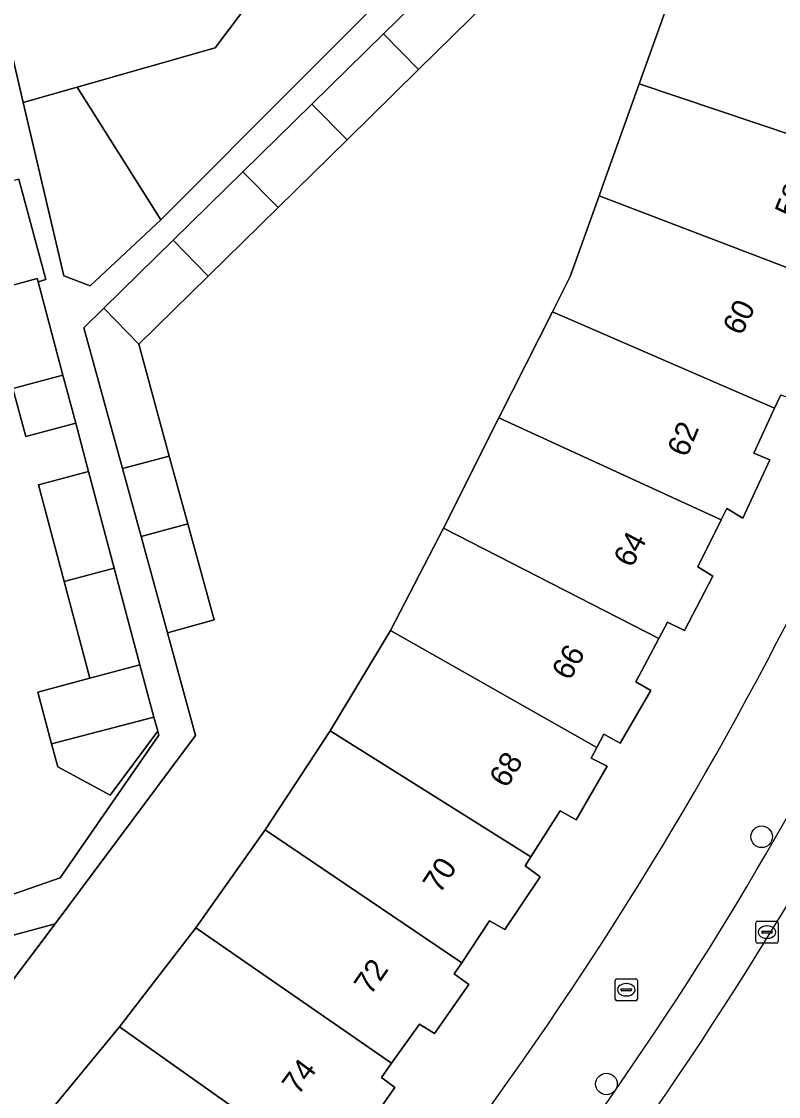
# Model space of a CAD drawing. Extents: x 162542 to 163147, y 380779 to 381521.
# Drawn here: x 163027.86 to 163062.13, y 380958.83 to 381007.5 of the extents above; entities that cross this region are included whole.
import ezdxf

# ---------------------------------------------------------------- set-up
doc = ezdxf.new("R2010")
doc.units = 0
for name, color, linetype in [('IMGEO_Boom', 7, 'Continuous'), ('IMGEO_Brandkraan', 7, 'Continuous'), ('IMGEO_Erf', 7, 'Continuous'), ('IMGEO_Kolk', 7, 'Continuous'), ('IMGEO_Pand', 7, 'Continuous'), ('IMGEO_Pand_nummerreeks', 7, 'Continuous'), ('IMGEO_Parkeervlak_open', 7, 'Continuous'), ('IMGEO_Rijbaan_lokaal_open', 7, 'Continuous'), ('IMGEO_Voetpad_open', 7, 'Continuous')]:
    doc.layers.add(name, color=color, linetype=linetype)

msp = doc.modelspace()

# ---------------------------------------------------------------- linework, layer by layer
at = {"layer": 'IMGEO_Boom'}
for centre in [(163061.371, 380970.587), (163054.343, 380959.393)]:
    msp.add_circle(centre, 0.489, dxfattribs=at)
at = {"layer": 'IMGEO_Brandkraan'}
for p, q in [((163054.741, 380963.234), (163054.741, 380964.086)), ((163054.816, 380964.16), (163055.668, 380964.16)), ((163055.742, 380964.086), (163055.742, 380963.234)), ((163055, 380963.654), (163055, 380963.666)), ((163055.438, 380963.617), (163055.04, 380963.617)), ((163055.043, 380963.703), (163055.441, 380963.703)), ((163055.229, 380963.94), (163055.254, 380963.94)), ((163055.484, 380963.666), (163055.484, 380963.654)), ((163055.668, 380963.16), (163054.816, 380963.16)), ((163055.252, 380963.38), (163055.227, 380963.38))]:
    msp.add_line(p, q, dxfattribs=at)
for points in [[(163054.741, 380963.234), (163054.741, 380964.086)], [(163054.816, 380964.16), (163055.668, 380964.16)], [(163055.742, 380964.086), (163055.742, 380963.234)], [(163055.668, 380963.16), (163054.816, 380963.16)]]:
    msp.add_lwpolyline(points, dxfattribs=at)
for centre, radius, start, end in [((163054.818, 380964.084), 0.0765, 91.552, 178.448), ((163054.818, 380964.084), 0.0765, 91.552, 178.448), ((163055.666, 380964.084), 0.0765, 1.552, 88.448), ((163055.666, 380964.084), 0.0765, 1.552, 88.448), ((163055.04, 380963.663), 0.0403, 85.8775, 175.7526), ((163055.037, 380963.653), 0.0366, 178.938, 274.7102), ((163055.441, 380963.66), 0.043, 264.8664, 352.4533), ((163055.445, 380963.665), 0.0386, 1.7309, 96.639), ((163054.818, 380963.236), 0.0765, 181.552, 268.448), ((163054.818, 380963.236), 0.0765, 181.552, 268.448), ((163055.666, 380963.236), 0.0765, 271.552, 358.448), ((163055.666, 380963.236), 0.0765, 271.552, 358.448)]:
    msp.add_arc(centre, radius, start, end, dxfattribs=at)
for centre, major_axis, ratio, start_param, end_param in [((163055.228, 380963.66), (-0.387, 0.002), 0.722429, 4.712389, 7.853982), ((163055.253, 380963.66), (-0.39, 0.002), 0.717154, 1.570796, 4.712389)]:
    msp.add_ellipse(centre, major_axis=major_axis, ratio=ratio, start_param=start_param, end_param=end_param, dxfattribs=at)
at = {"layer": 'IMGEO_Erf'}
for points in [[(163037.922, 381008.027), (163036.632, 381006.313), (163030.38, 381004.532), (163034.174, 380998.521), (163046.868, 381011.259)], [(163025.524, 380953.976), (163028.918, 380957.88), (163032.299, 380961.988), (163035.748, 380966.461), (163038.892, 380970.894), (163041.833, 380975.39), (163044.567, 380979.93), (163046.968, 380984.559), (163049.479, 380989.554), (163051.898, 380994.361), (163052.701, 380995.955), (163054.01, 380999.613), (163054.149, 381000), (163055.826, 381004.685), (163057.81, 381010.232)], [(163048.975, 381008.405), (163045.839, 381005.327), (163042.601, 381002.147), (163039.478, 380999.081), (163036.317, 380995.978), (163033.168, 380992.886), (163034.555, 380987.828), (163035.398, 380984.754), (163036.59, 380980.407), (163034.474, 380979.827), (163035.747, 380975.173), (163029.387, 380966.638), (163025.146, 380961.029)], [(163022.75, 380966.347), (163029.615, 380968.727), (163034.08, 380975.183), (163034.029, 380975.372), (163031.877, 380972.476), (163029.505, 380973.751), (163029.226, 380974.797), (163028.6, 380977.139), (163030.962, 380977.774), (163029.799, 380982.146), (163028.636, 380986.52), (163030.9, 380987.121), (163030.318, 380989.308), (163028.055, 380988.706), (163027.473, 380990.892)], [(163062.233, 380990.601), (163061.955, 380989.995), (163061.019, 380987.958), (163061.737, 380987.654), (163060.515, 380985.021), (163059.787, 380985.445), (163059.536, 380984.936), (163058.485, 380982.803), (163059.162, 380982.389), (163057.879, 380979.926), (163057.103, 380980.3), (163056.714, 380979.566), (163055.679, 380977.609), (163056.347, 380977.215), (163054.965, 380974.823), (163054.228, 380975.237), (163053.908, 380974.632), (163053.653, 380974.151), (163054.38, 380973.786), (163052.969, 380971.355), (163052.242, 380971.768), (163050.927, 380969.676), (163050.67, 380969.268), (163051.347, 380968.774), (163049.745, 380966.394), (163049.047, 380966.777), (163047.79, 380964.881), (163047.456, 380964.377), (163048.113, 380963.903), (163046.553, 380961.682), (163045.876, 380962.106), (163044.617, 380960.336), (163044.154, 380959.686), (163044.771, 380959.232), (163043.1, 380956.872)]]:
    msp.add_lwpolyline(points, dxfattribs=at)
for centre, radius, start, end in [((162910.283, 381058.618), 171.214, 324.70076, 335.01574), ((162904.815, 381062.142), 177.714, 317.02182, 324.79208)]:
    msp.add_arc(centre, radius, start, end, dxfattribs=at)
at = {"layer": 'IMGEO_Kolk'}
for p, q in [((163061.112, 380965.843), (163061.112, 380966.695)), ((163061.187, 380966.769), (163062.039, 380966.769)), ((163061.6, 380966.549), (163061.625, 380966.549)), ((163062.113, 380966.695), (163062.113, 380965.843)), ((163061.371, 380966.263), (163061.371, 380966.275)), ((163061.809, 380966.226), (163061.411, 380966.226)), ((163061.414, 380966.312), (163061.812, 380966.312)), ((163061.623, 380965.989), (163061.598, 380965.989)), ((163061.855, 380966.275), (163061.855, 380966.263)), ((163062.039, 380965.769), (163061.187, 380965.769))]:
    msp.add_line(p, q, dxfattribs=at)
for points in [[(163061.112, 380965.843), (163061.112, 380966.695)], [(163061.187, 380966.769), (163062.039, 380966.769)], [(163062.113, 380966.695), (163062.113, 380965.843)], [(163062.039, 380965.769), (163061.187, 380965.769)]]:
    msp.add_lwpolyline(points, dxfattribs=at)
for centre, radius, start, end in [((163061.189, 380966.693), 0.0765, 91.552, 178.448), ((163061.189, 380966.693), 0.0765, 91.552, 178.448), ((163062.037, 380966.693), 0.0765, 1.552, 88.448), ((163062.037, 380966.693), 0.0765, 1.552, 88.448), ((163061.411, 380966.272), 0.0403, 85.8775, 175.7526), ((163061.408, 380966.262), 0.0366, 178.938, 274.7102), ((163061.812, 380966.269), 0.043, 264.8664, 352.4533), ((163061.816, 380966.274), 0.0386, 1.7309, 96.639), ((163061.189, 380965.845), 0.0765, 181.552, 268.448), ((163061.189, 380965.845), 0.0765, 181.552, 268.448), ((163062.037, 380965.845), 0.0765, 271.552, 358.448), ((163062.037, 380965.845), 0.0765, 271.552, 358.448)]:
    msp.add_arc(centre, radius, start, end, dxfattribs=at)
for centre, major_axis, ratio, start_param, end_param in [((163061.599, 380966.269), (-0.387, 0.002), 0.722429, 4.712389, 7.853982), ((163061.624, 380966.269), (-0.39, 0.002), 0.717154, 1.570796, 4.712389)]:
    msp.add_ellipse(centre, major_axis=major_axis, ratio=ratio, start_param=start_param, end_param=end_param, dxfattribs=at)
at = {"layer": 'IMGEO_Pand'}
for points in [[(163031.35, 381011.388), (163027.075, 381008.687), (163026.84, 381008.539), (163027.94, 381003.837), (163030.38, 381004.532), (163036.632, 381006.313), (163037.922, 381008.027), (163035.258, 381011.012), (163033.27, 381009.237)], [(163048.975, 381008.405), (163047.385, 381010.024), (163044.25, 381006.946), (163045.839, 381005.327)], [(163055.826, 381004.685), (163066.554, 381001.07), (163066.867, 381001.922), (163067.682, 381001.622), (163068.668, 381004.305), (163067.8, 381004.624), (163068.518, 381006.576), (163057.81, 381010.232)], [(163045.839, 381005.327), (163044.25, 381006.946), (163041.011, 381003.766), (163042.601, 381002.147)], [(163030.38, 381004.532), (163027.94, 381003.837), (163029.775, 380995.989), (163030.972, 380995.529), (163034.174, 380998.521)], [(163064.442, 380995.619), (163064.6, 380995.997), (163065.317, 380995.743), (163066.431, 380998.356), (163065.623, 380998.68), (163066.16, 381000), (163066.554, 381001.07), (163055.826, 381004.685), (163054.149, 381000), (163054.01, 380999.613)], [(163042.601, 381002.147), (163041.011, 381003.766), (163037.888, 381000.699), (163039.478, 380999.081)], [(163039.478, 380999.081), (163037.888, 381000.699), (163034.728, 380997.597), (163036.317, 380995.978)], [(163027.74, 381000.363), (163025.483, 380999.755), (163026.67, 380995.354), (163028.576, 380995.861), (163028.612, 380995.719), (163028.967, 380995.814)], [(163061.955, 380989.995), (163062.233, 380990.601), (163062.941, 380990.336), (163064.163, 380992.93), (163063.446, 380993.244), (163064.442, 380995.619), (163054.01, 380999.613), (163052.701, 380995.955), (163051.898, 380994.361), (163061.711, 380990.095)], [(163036.317, 380995.978), (163034.728, 380997.597), (163031.592, 380994.529), (163033.168, 380992.886)], [(163028.612, 380995.719), (163028.576, 380995.861), (163026.67, 380995.354), (163026.312, 380995.259), (163027.473, 380990.892), (163029.736, 380991.494)], [(163033.168, 380992.886), (163031.592, 380994.529), (163030.689, 380993.632), (163032.436, 380987.262), (163034.555, 380987.828)], [(163061.955, 380989.995), (163061.711, 380990.095), (163051.898, 380994.361), (163049.479, 380989.554), (163059.536, 380984.936), (163059.787, 380985.445), (163060.515, 380985.021), (163061.737, 380987.654), (163061.019, 380987.958)], [(163029.736, 380991.494), (163027.473, 380990.892), (163028.055, 380988.706), (163030.318, 380989.308)], [(163056.714, 380979.566), (163057.103, 380980.3), (163057.879, 380979.926), (163059.162, 380982.389), (163058.485, 380982.803), (163059.536, 380984.936), (163049.479, 380989.554), (163046.968, 380984.559)], [(163034.555, 380987.828), (163032.436, 380987.262), (163033.279, 380984.186), (163035.398, 380984.754)], [(163030.9, 380987.121), (163028.636, 380986.52), (163029.799, 380982.146), (163032.063, 380982.747)], [(163035.398, 380984.754), (163033.279, 380984.186), (163034.474, 380979.827), (163036.59, 380980.407)], [(163044.567, 380979.93), (163053.908, 380974.632), (163054.228, 380975.237), (163054.965, 380974.823), (163056.347, 380977.215), (163055.679, 380977.609), (163056.714, 380979.566), (163046.968, 380984.559)], [(163032.063, 380982.747), (163029.799, 380982.146), (163030.962, 380977.774), (163033.226, 380978.376)], [(163041.833, 380975.39), (163050.927, 380969.676), (163052.242, 380971.768), (163052.969, 380971.355), (163054.38, 380973.786), (163053.653, 380974.151), (163053.908, 380974.632), (163044.567, 380979.93)], [(163033.226, 380978.376), (163030.962, 380977.774), (163028.6, 380977.139), (163029.226, 380974.797), (163033.861, 380976.001)], [(163034.029, 380975.372), (163033.861, 380976.001), (163029.226, 380974.797), (163029.505, 380973.751), (163031.877, 380972.476)], [(163038.892, 380970.894), (163047.79, 380964.881), (163049.047, 380966.777), (163049.745, 380966.394), (163051.347, 380968.774), (163050.67, 380969.268), (163050.927, 380969.676), (163041.833, 380975.39)], [(163035.748, 380966.461), (163044.617, 380960.336), (163045.876, 380962.106), (163046.553, 380961.682), (163048.113, 380963.903), (163047.456, 380964.377), (163047.79, 380964.881), (163038.892, 380970.894)], [(163024.914, 380960.967), (163025.146, 380961.029), (163029.387, 380966.638), (163023.794, 380965.142)], [(163032.299, 380961.988), (163041.191, 380955.689), (163042.513, 380957.396), (163043.1, 380956.872), (163044.771, 380959.232), (163044.154, 380959.686), (163044.617, 380960.336), (163035.748, 380966.461)], [(163028.918, 380957.88), (163037.57, 380951.213), (163038.872, 380952.817), (163039.429, 380952.354), (163041.26, 380954.553), (163040.693, 380955.046), (163041.191, 380955.689), (163032.299, 380961.988)]]:
    msp.add_lwpolyline(points, close=True, dxfattribs=at)
at = {"layer": 'IMGEO_Parkeervlak_open'}
for centre, radius, start, end in [((162907.981, 381058.987), 177.596, 328.25182, 336.7357), ((162918.247, 381053.869), 168.154, 327.88541, 336.96482), ((162909.375, 381059.906), 176.9, 318.30711, 327.7613), ((162907.518, 381061.16), 181.118, 318.33701, 327.73632)]:
    msp.add_arc(centre, radius, start, end, dxfattribs=at)
at = {"layer": 'IMGEO_Rijbaan_lokaal_open'}
for centre, radius, start, end in [((162918.247, 381053.869), 168.154, 327.88541, 336.96482), ((162907.518, 381061.16), 181.118, 318.33701, 327.73632)]:
    msp.add_arc(centre, radius, start, end, dxfattribs=at)
at = {"layer": 'IMGEO_Voetpad_open'}
for points in [[(163023.794, 380965.142), (163029.387, 380966.638), (163035.747, 380975.173), (163034.474, 380979.827), (163033.279, 380984.186), (163032.436, 380987.262), (163030.689, 380993.632), (163031.592, 380994.529), (163034.728, 380997.597), (163037.888, 381000.699), (163041.011, 381003.766), (163044.25, 381006.946), (163047.385, 381010.024), (163050.723, 381013.3), (163056.155, 381018.907), (163055.32, 381019.741), (163051.804, 381016.199), (163046.868, 381011.259), (163034.174, 380998.521), (163030.972, 380995.529), (163029.775, 380995.989), (163027.94, 381003.837), (163026.84, 381008.539)], [(163027.74, 381000.363), (163028.967, 380995.814), (163028.612, 380995.719), (163029.736, 380991.494), (163030.318, 380989.308), (163030.9, 380987.121), (163032.063, 380982.747), (163033.226, 380978.376), (163033.861, 380976.001), (163034.029, 380975.372), (163034.08, 380975.183), (163029.615, 380968.727), (163022.75, 380966.347)]]:
    msp.add_lwpolyline(points, dxfattribs=at)
for centre, radius, start, end in [((162907.981, 381058.987), 177.596, 328.25182, 336.7357), ((162910.283, 381058.618), 171.214, 324.70076, 335.01574), ((162909.375, 381059.906), 176.9, 318.30711, 327.7613), ((162904.815, 381062.142), 177.714, 317.02182, 324.79208)]:
    msp.add_arc(centre, radius, start, end, dxfattribs=at)

# ---------------------------------------------------------------- texts
at = {"layer": 'IMGEO_Pand_nummerreeks'}
for s, rotation, p in [('58', 67.9321, (163062.853, 380998.548)), ('60', 63.6968, (163060.453, 380993.236)), ('62', 67.1414, (163057.979, 380987.73)), ('64', 61.7739, (163055.49, 380982.726)), ('66', 60.9061, (163052.683, 380977.614)), ('68', 58.9726, (163049.833, 380972.748)), ('70', 56.811, (163046.799, 380967.969)), ('72', 55.075, (163043.663, 380963.372)), ('74', 53.6043, (163040.386, 380958.844))]:
    msp.add_text(s, height=1, rotation=rotation, dxfattribs=at).set_placement(p)

doc.saveas('drawing.dxf')
